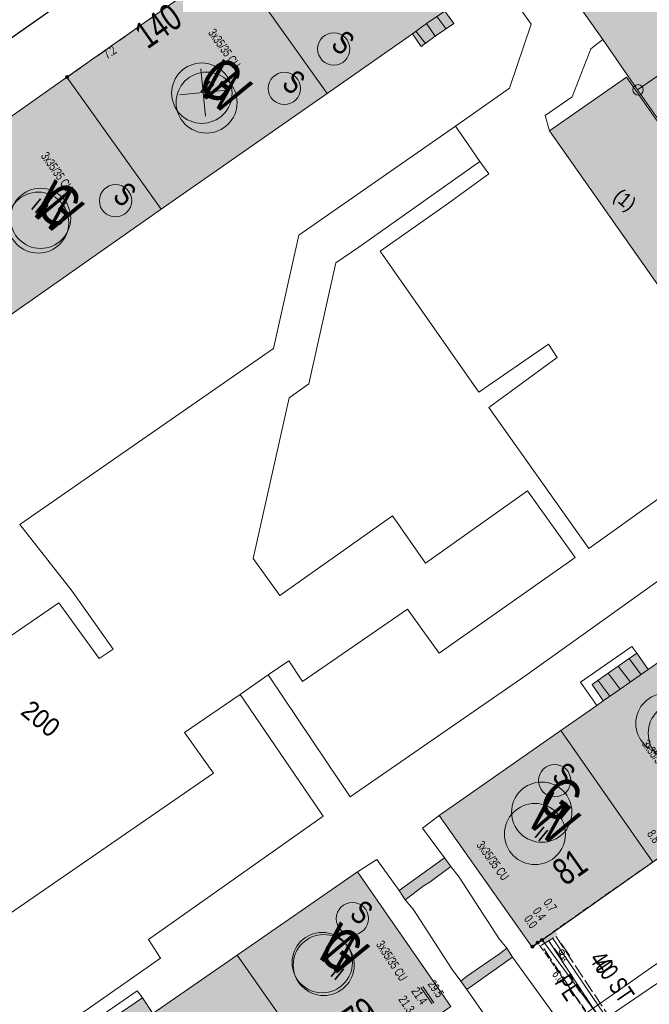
# Model space of a CAD drawing. Header units: metres. Extents: x -740 to 758, y -633 to 854.
# Tile 765 of 1056: x 350 to 387, y -42 to 17. Entities that reach past the tile are written whole.
import ezdxf

# ---------------------------------------------------------------- set-up
doc = ezdxf.new("R2010")
doc.units = ezdxf.units.M
doc.header["$MEASUREMENT"] = 0
for name, pattern in [('416_125', [0.5408, 0.416, -0.1248]), ('416_416', [0.832, 0.416, -0.416]), ('832_208', [1.04, 0.832, -0.208])]:
    doc.linetypes.add(name, pattern=pattern)
for name, color, linetype in [('Gas.LOVION', 7, 'Continuous'), ('Grundkarte.LOVION', 7, 'Continuous'), ('Grundkarte_Text.LOVION', 7, 'Continuous'), ('Strom.LOVION', 7, 'Continuous'), ('StromBemass.LOVION', 7, 'Continuous'), ('Wasser.LOVION', 7, 'Continuous')]:
    doc.layers.add(name, color=color, linetype=linetype)
doc.styles.add('ERSTELLTER_STIL_1', font='arial.ttf')

msp = doc.modelspace()

# ---------------------------------------------------------------- hatches: boundary and pattern name
at = {"layer": 'Gas.LOVION', "linetype": 'Continuous', "lineweight": 13}
msp.add_hatch(color=7, dxfattribs=at).paths.add_polyline_path([(380.844, -37.836), (381.467, -37.406), (381.26, -37.101), (380.634, -37.502)])
at = {"layer": 'Grundkarte.LOVION', "linetype": 'Continuous', "lineweight": 18}
for color, points in [(9, [(362.17, 20.454), (367.79, 12.551), (372.852, 16.09), (373.679, 16.703), (374.761, 17.429), (377.83, 19.592), (372.295, 27.533), (367.869, 24.44), (366.374, 23.407)]), (254, [(382.91, 17.517), (384.147, 15.746), (386.213, 12.756), (390.973, 16.059), (392.717, 17.264), (390.276, 22.286), (390.168, 22.483), (388.259, 21.143)]), (9, [(357.94, 5.677), (367.79, 12.551), (362.17, 20.454), (352.326, 13.522)]), (254, [(375.304, 16.714), (374.761, 17.429), (373.679, 16.703), (374.196, 15.956)]), (254, [(374.196, 15.956), (373.679, 16.703), (372.852, 16.09), (373.369, 15.343)]), (254, [(391.882, 4.651), (397.501, 7.032), (390.973, 16.059), (386.213, 12.756)]), (9, [(352.326, 13.522), (342.317, 6.455), (347.815, -1.402), (357.94, 5.677)]), (254, [(390.938, -3.836), (395.47, -0.614), (385.547, 13.519), (380.982, 10.324)]), (9, [(381.656, -25.284), (387.121, -33.114), (396.997, -26.208), (391.506, -18.41), (386.83, -21.675), (385.171, -22.842), (384.174, -23.531), (383.787, -23.805)]), (254, [(386.83, -21.675), (386.174, -20.705), (384.456, -21.878), (385.171, -22.842)]), (254, [(385.171, -22.842), (384.456, -21.878), (383.518, -22.561), (384.174, -23.531)]), (9, [(379.959, -38.159), (387.121, -33.114), (381.656, -25.284), (374.436, -30.335)]), (254, [(373.543, -34.501), (373.877, -34.291), (375.117, -33.372), (374.741, -32.847), (372.064, -34.793), (372.414, -35.35)]), (9, [(362.449, -38.63), (368.016, -46.598), (375.131, -41.676), (369.59, -33.676)]), (254, [(378.776, -38.748), (378.458, -38.218), (378.018, -38.556), (376.051, -39.901), (375.723, -40.17), (376.067, -40.668)]), (9, [(352.488, -45.574), (358.023, -53.516), (368.016, -46.598), (362.449, -38.63), (357.439, -42.105), (356.252, -42.96), (355.144, -43.719), (354.731, -44.025)]), (254, [(357.439, -42.105), (356.815, -41.161), (355.569, -42.022), (356.252, -42.96)])]:
    msp.add_hatch(color=color, dxfattribs=at).paths.add_polyline_path(points)
at = {"layer": 'Strom.LOVION', "linetype": 'Continuous', "lineweight": 13}
msp.add_hatch(color=7, dxfattribs=at).paths.add_polyline_path([(380.11, -38.041), (380.937, -37.428), (380.816, -37.248), (379.976, -37.877)])
at = {"layer": 'StromBemass.LOVION', "linetype": 'Continuous', "lineweight": 13}
for points in [[(352.419, 13.462), (352.426, 13.472), (352.432, 13.483), (352.436, 13.494), (352.439, 13.505), (352.44, 13.517), (352.44, 13.529), (352.439, 13.541), (352.436, 13.553), (352.431, 13.564), (352.426, 13.574), (352.419, 13.584), (352.41, 13.593), (352.401, 13.6), (352.391, 13.606), (352.38, 13.612), (352.369, 13.615), (352.357, 13.617), (352.345, 13.618), (352.333, 13.617), (352.321, 13.615), (352.31, 13.611), (352.299, 13.606), (352.289, 13.6), (352.28, 13.592), (352.272, 13.583), (352.265, 13.574), (352.259, 13.563), (352.255, 13.552), (352.252, 13.54), (352.25, 13.529), (352.25, 13.517), (352.252, 13.505), (352.255, 13.493), (352.259, 13.482), (352.265, 13.471), (352.272, 13.462), (352.28, 13.453), (352.29, 13.446), (352.3, 13.439), (352.311, 13.434), (352.322, 13.43), (352.334, 13.428), (352.346, 13.428), (352.358, 13.428), (352.369, 13.431), (352.381, 13.434), (352.391, 13.439), (352.402, 13.446), (352.411, 13.454)], [(380.354, -37.95), (380.361, -37.941), (380.366, -37.93), (380.371, -37.919), (380.374, -37.908), (380.375, -37.896), (380.375, -37.884), (380.374, -37.872), (380.371, -37.861), (380.366, -37.85), (380.36, -37.839), (380.353, -37.83), (380.345, -37.821), (380.336, -37.814), (380.326, -37.807), (380.315, -37.802), (380.304, -37.799), (380.292, -37.797), (380.281, -37.796), (380.269, -37.797), (380.257, -37.799), (380.246, -37.803), (380.235, -37.808), (380.225, -37.814), (380.216, -37.822), (380.208, -37.83), (380.201, -37.84), (380.195, -37.85), (380.191, -37.861), (380.188, -37.873), (380.187, -37.885), (380.187, -37.896), (380.188, -37.908), (380.191, -37.92), (380.196, -37.931), (380.201, -37.941), (380.208, -37.951), (380.217, -37.959), (380.226, -37.967), (380.236, -37.973), (380.246, -37.978), (380.258, -37.982), (380.269, -37.984), (380.281, -37.985), (380.293, -37.984), (380.305, -37.982), (380.316, -37.978), (380.327, -37.973), (380.337, -37.966), (380.346, -37.959)], [(380.614, -37.791), (380.621, -37.781), (380.626, -37.77), (380.631, -37.759), (380.634, -37.748), (380.635, -37.736), (380.635, -37.724), (380.634, -37.712), (380.631, -37.701), (380.626, -37.69), (380.62, -37.679), (380.613, -37.67), (380.605, -37.661), (380.596, -37.653), (380.586, -37.647), (380.575, -37.642), (380.564, -37.638), (380.552, -37.636), (380.54, -37.635), (380.528, -37.636), (380.517, -37.638), (380.505, -37.642), (380.494, -37.647), (380.484, -37.654), (380.475, -37.661), (380.467, -37.67), (380.46, -37.68), (380.454, -37.69), (380.45, -37.701), (380.447, -37.713), (380.446, -37.725), (380.446, -37.737), (380.447, -37.748), (380.45, -37.76), (380.455, -37.771), (380.46, -37.781), (380.468, -37.791), (380.476, -37.8), (380.485, -37.807), (380.495, -37.814), (380.506, -37.819), (380.517, -37.822), (380.529, -37.825), (380.541, -37.825), (380.553, -37.824), (380.564, -37.822), (380.576, -37.818), (380.586, -37.813), (380.597, -37.807), (380.606, -37.799)], [(380.614, -37.791), (380.621, -37.781), (380.626, -37.77), (380.631, -37.759), (380.634, -37.748), (380.635, -37.736), (380.635, -37.724), (380.634, -37.712), (380.631, -37.701), (380.626, -37.69), (380.62, -37.679), (380.613, -37.67), (380.605, -37.661), (380.596, -37.653), (380.586, -37.647), (380.575, -37.642), (380.564, -37.638), (380.552, -37.636), (380.54, -37.635), (380.528, -37.636), (380.517, -37.638), (380.505, -37.642), (380.494, -37.647), (380.484, -37.654), (380.475, -37.661), (380.467, -37.67), (380.46, -37.68), (380.454, -37.69), (380.45, -37.701), (380.447, -37.713), (380.446, -37.725), (380.446, -37.737), (380.447, -37.748), (380.45, -37.76), (380.455, -37.771), (380.46, -37.781), (380.468, -37.791), (380.476, -37.8), (380.485, -37.807), (380.495, -37.814), (380.506, -37.819), (380.517, -37.822), (380.529, -37.825), (380.541, -37.825), (380.553, -37.824), (380.564, -37.822), (380.576, -37.818), (380.586, -37.813), (380.597, -37.807), (380.606, -37.799)], [(380.042, -38.188), (380.049, -38.178), (380.055, -38.168), (380.059, -38.157), (380.062, -38.145), (380.064, -38.133), (380.064, -38.121), (380.062, -38.11), (380.059, -38.098), (380.055, -38.087), (380.049, -38.077), (380.042, -38.067), (380.034, -38.058), (380.024, -38.051), (380.014, -38.044), (380.004, -38.039), (379.992, -38.036), (379.981, -38.034), (379.969, -38.033), (379.957, -38.034), (379.945, -38.036), (379.934, -38.04), (379.923, -38.045), (379.913, -38.051), (379.904, -38.059), (379.896, -38.067), (379.889, -38.077), (379.883, -38.088), (379.879, -38.099), (379.876, -38.11), (379.874, -38.122), (379.874, -38.134), (379.876, -38.146), (379.879, -38.157), (379.883, -38.168), (379.889, -38.179), (379.896, -38.188), (379.904, -38.197), (379.914, -38.204), (379.924, -38.211), (379.934, -38.216), (379.946, -38.219), (379.957, -38.222), (379.969, -38.222), (379.981, -38.222), (379.993, -38.219), (380.004, -38.216), (380.015, -38.211), (380.025, -38.204), (380.034, -38.196)]]:
    msp.add_hatch(color=7, dxfattribs=at).paths.add_polyline_path(points)
at = {"layer": 'Wasser.LOVION', "linetype": 'Continuous', "lineweight": 13}
for points in [[(358.294, 17.475), (357.703, 17.018), (357.923, 16.729), (358.53, 17.173)], [(380.621, -37.976), (381.26, -37.559), (381.053, -37.254), (380.414, -37.672)]]:
    msp.add_hatch(color=7, dxfattribs=at).paths.add_polyline_path(points)

# ---------------------------------------------------------------- linework, layer by layer
at = {"layer": 'Gas.LOVION', "color": 1, "linetype": 'Continuous', "lineweight": 18}
for points in [[(360.288, 14.005), (360.563, 11.194)], [(359.02, 12.462), (361.831, 12.737)]]:
    msp.add_lwpolyline(points, dxfattribs=at)
at = {"layer": 'Gas.LOVION', "color": 5, "linetype": 'Continuous', "lineweight": 18}
msp.add_lwpolyline([(389.276, -49.559), (389.208, -49.476), (381.716, -38.446), (381.162, -37.613)], dxfattribs=at)
at = {"layer": 'Gas.LOVION', "color": 251, "linetype": 'Continuous', "lineweight": 13}
for points in [[(382.165, -38.653), (381.681, -37.932)], [(381.749, -38.93), (381.268, -38.238)]]:
    msp.add_lwpolyline(points, dxfattribs=at)
at = {"layer": 'Gas.LOVION', "color": 5, "linetype": 'Continuous', "lineweight": 18}
for centre, radius in [((360.346, 12.568), 1.793), ((350.772, 5.134), 1.788), ((387.896, -24.87), 1.79), ((380.522, -30.14), 1.791), ((367.494, -39.075), 1.793)]:
    msp.add_circle(centre, radius, dxfattribs=at)
at = {"layer": 'Gas.LOVION', "color": 251, "linetype": 'Continuous', "lineweight": 13}
msp.add_circle((381.712, -38.457), 0.151, dxfattribs=at)
at = {"layer": 'Grundkarte.LOVION', "color": 8, "linetype": 'Continuous', "lineweight": 18}
for points in [[(388.103, 43.295), (382.293, 39.239), (372.534, 32.344), (370.127, 30.661), (369.655, 30.349), (299.405, -18.962)], [(388.103, 43.295), (382.293, 39.239), (372.534, 32.344), (370.127, 30.661), (369.655, 30.349), (299.437, -18.989)], [(299.437, -18.989), (369.655, 30.349), (370.127, 30.661), (372.534, 32.344), (382.91, 17.517), (384.147, 15.746), (386.213, 12.756), (391.882, 4.651), (392.296, 4.041), (408.545, -19.168), (408.702, -21.074), (408.903, -24.039), (408.49, -24.346), (406.995, -25.378), (379.057, -44.957), (353.946, -62.604), (353.14, -63.126)], [(373.679, 16.703), (374.196, 15.956)], [(384.456, -21.878), (385.171, -22.842)], [(353.14, -63.126), (353.946, -62.604), (379.057, -44.957), (406.995, -25.378)], [(353.14, -63.126), (353.946, -62.604), (379.057, -44.957), (406.995, -25.378)], [(372.064, -34.793), (374.741, -32.847)], [(376.067, -40.668), (378.776, -38.748)]]:
    msp.add_lwpolyline(points, dxfattribs=at)
at = {"layer": 'Grundkarte.LOVION', "color": 253, "linetype": 'Continuous', "lineweight": 18}
for points in [[(390.973, 16.059), (386.213, 12.756), (384.147, 15.746), (382.91, 17.517), (372.534, 32.344), (382.293, 39.239), (388.103, 43.295), (392.317, 42.525), (394.894, 41.86), (397.946, 34.829), (399.856, 30.405), (401.193, 27.314), (395.032, 24.731), (392.987, 23.881), (392.36, 23.643), (390.276, 22.286), (392.717, 17.264)], [(391.882, 4.651), (386.213, 12.756), (390.973, 16.059), (392.717, 17.264), (390.276, 22.286), (392.36, 23.643), (392.987, 23.881), (395.032, 24.731), (401.193, 27.314), (401.84, 27.643), (408.919, 11.164), (392.296, 4.041)]]:
    msp.add_lwpolyline(points, close=True, dxfattribs=at)
at = {"layer": 'Grundkarte.LOVION', "color": 8, "linetype": 'Continuous', "lineweight": 18}
for points in [[(382.91, 17.517), (372.534, 32.344), (382.293, 39.239), (384.035, 36.838), (391.333, 26.587), (391.403, 26.475), (392.465, 24.687), (392.917, 23.993), (392.36, 23.643), (390.06, 22.679), (390.276, 22.286), (392.717, 17.264), (390.973, 16.059), (386.213, 12.756), (384.147, 15.746)], [(362.17, 20.454), (366.374, 23.407), (367.869, 24.44), (372.295, 27.533), (377.83, 19.592), (374.761, 17.429), (373.679, 16.703), (372.852, 16.09), (367.79, 12.551)], [(391.882, 4.651), (386.213, 12.756), (390.973, 16.059), (392.717, 17.264), (390.276, 22.286), (392.36, 23.643), (392.987, 23.881), (395.032, 24.731), (401.193, 27.314), (401.84, 27.643), (408.919, 11.164), (392.296, 4.041)], [(382.91, 17.517), (388.259, 21.143), (390.168, 22.483), (390.276, 22.286), (392.717, 17.264), (390.973, 16.059), (386.213, 12.756), (384.147, 15.746)], [(357.94, 5.677), (352.326, 13.522), (362.17, 20.454), (367.79, 12.551)], [(391.882, 4.651), (386.213, 12.756), (390.973, 16.059), (397.501, 7.032)], [(352.326, 13.522), (357.94, 5.677), (347.815, -1.402), (342.317, 6.455)], [(390.938, -3.836), (380.982, 10.324), (385.547, 13.519), (395.47, -0.614)], [(381.656, -25.284), (383.787, -23.805), (384.174, -23.531), (385.171, -22.842), (386.83, -21.675), (391.506, -18.41), (396.997, -26.208), (387.121, -33.114)], [(379.959, -38.159), (374.436, -30.335), (381.656, -25.284), (387.121, -33.114)], [(362.449, -38.63), (369.59, -33.676), (375.131, -41.676), (368.016, -46.598)], [(352.488, -45.574), (354.731, -44.025), (355.144, -43.719), (356.252, -42.96), (357.439, -42.105), (362.449, -38.63), (368.016, -46.598), (358.023, -53.516)]]:
    msp.add_lwpolyline(points, close=True, dxfattribs=at)
at = {"layer": 'Grundkarte.LOVION', "color": 253, "linetype": 'Continuous', "lineweight": 18}
for points in [[(299.437, -18.989), (369.655, 30.349), (370.127, 30.661), (372.534, 32.344), (382.91, 17.517), (384.147, 15.746), (386.213, 12.756), (391.882, 4.651)], [(387.406, -11.54), (383.319, -14.482), (377.387, -6.106), (381.442, -3.138), (380.919, -2.332), (376.795, -5.189), (370.921, 3.192), (374.987, 6.043), (377.388, 7.785), (376.846, 8.501), (376.119, 9.582), (375.398, 10.605), (378.606, 12.87), (379.89, 16.66), (377.83, 19.592)], [(382.91, 17.517), (384.147, 15.746), (383.431, 15.203), (382.322, 12.346), (380.715, 11.243), (380.982, 10.324), (390.938, -3.836)], [(337.293, -27.701), (351.862, -17.705), (354.254, -21.018), (355.087, -20.464), (352.651, -17.007), (349.545, -13.055), (364.601, -2.598), (366.1, 4.14), (375.398, 10.605), (376.119, 9.582), (376.846, 8.501), (369.657, 3.423), (368.3, 2.493), (366.698, -4.698), (365.537, -5.521), (363.397, -15.07), (364.972, -17.28), (371.662, -12.548), (373.62, -15.341), (379.674, -11.055), (382.513, -15.004), (374.44, -20.699), (372.557, -18.076), (366.328, -22.379), (365.5, -21.16), (364.28, -21.988), (362.621, -23.155), (359.323, -25.399), (361.039, -27.832), (346.03, -38.166)], [(351.372, -61.673), (349.872, -59.633), (349.044, -58.413), (348.461, -58.795), (343.83, -52.243), (342.953, -51.738), (339.169, -45.99), (343.989, -42.681), (349.117, -44.958), (357.886, -38.81), (357.186, -37.696), (367.554, -30.387), (366.139, -28.309), (362.621, -23.155), (364.28, -21.988), (367.772, -27.174), (369.155, -29.226), (379.509, -22.066), (389.702, -14.774)], [(391.506, -18.41), (386.83, -21.675), (386.174, -20.705), (385.867, -20.292), (382.824, -22.421), (383.787, -23.805), (381.656, -25.284), (374.436, -30.335), (373.445, -31.082), (374.741, -32.847), (375.117, -33.372), (375.622, -34.002), (377.991, -37.672), (378.458, -38.218), (378.776, -38.748), (381.851, -42.999)], [(406.995, -25.378), (379.057, -44.957), (353.946, -62.604), (353.14, -63.126)], [(379.057, -44.957), (376.067, -40.668), (375.723, -40.17), (375.212, -39.481), (372.881, -35.896), (372.414, -35.35), (372.064, -34.793), (370.73, -32.944), (369.59, -33.676), (362.449, -38.63), (357.439, -42.105), (356.815, -41.161), (356.509, -40.748), (353.741, -42.673)]]:
    msp.add_lwpolyline(points, dxfattribs=at)
at = {"layer": 'Grundkarte.LOVION', "color": 251, "linetype": 'Continuous', "lineweight": 13}
for points in [[(375.304, 16.714), (374.196, 15.956), (373.679, 16.703), (374.761, 17.429)], [(374.196, 15.956), (373.369, 15.343), (372.852, 16.09), (373.679, 16.703)], [(386.83, -21.675), (385.171, -22.842), (384.456, -21.878), (386.174, -20.705)], [(385.171, -22.842), (384.174, -23.531), (383.518, -22.561), (384.456, -21.878)], [(373.543, -34.501), (372.414, -35.35), (372.064, -34.793), (374.741, -32.847), (375.117, -33.372), (373.877, -34.291)], [(378.776, -38.748), (376.067, -40.668), (375.723, -40.17), (376.051, -39.901), (378.018, -38.556), (378.458, -38.218)], [(357.439, -42.105), (356.252, -42.96), (355.569, -42.022), (356.815, -41.161)]]:
    msp.add_lwpolyline(points, close=True, dxfattribs=at)
for points in [[(374.289, 17.117), (374.832, 16.402)], [(373.043, 16.257), (373.618, 15.515)], [(385.702, -21.017), (386.417, -21.982)], [(385.066, -21.463), (385.781, -22.428)], [(383.846, -22.292), (384.561, -23.257)]]:
    msp.add_lwpolyline(points, dxfattribs=at)
at = {"layer": 'Grundkarte.LOVION', "color": 9, "linetype": 'Continuous', "lineweight": 18}
msp.add_circle((386.238, 12.763), 0.312, dxfattribs=at)
at = {"layer": 'Strom.LOVION', "color": 5, "linetype": 'Continuous', "lineweight": 18}
msp.add_lwpolyline([(383.738, -42.8), (383.789, -42.115), (380.537, -37.719)], dxfattribs=at)
at = {"layer": 'Strom.LOVION', "color": 150, "linetype": 'Continuous', "lineweight": 18}
msp.add_lwpolyline([(390.609, -38.108), (383.738, -42.8), (378.552, -46.587), (377.637, -47.209), (371.922, -51.181), (370.826, -52.057), (365.082, -56.032), (361.444, -58.427), (355.321, -62.765), (354.407, -63.386), (353.879, -63.733)], dxfattribs=at)
at = {"layer": 'Strom.LOVION', "color": 1, "linetype": 'Continuous', "lineweight": 18}
for centre, radius in [((368.175, 15.193), 0.959), ((365.244, 12.85), 0.959), ((355.222, 6.178), 0.959), ((381.291, -28.269), 0.957), ((369.283, -36.463), 0.959)]:
    msp.add_circle(centre, radius, dxfattribs=at)
at = {"layer": 'StromBemass.LOVION', "color": 7, "linetype": '416_125', "lineweight": 13}
for points in [[(352.355, 13.525), (358.231, 17.661)], [(379.956, -38.13), (380.288, -37.891), (387.105, -33.101), (398.044, -25.426), (403.536, -21.594), (404.103, -21.198)], [(383.738, -42.8), (380.288, -37.891)]]:
    msp.add_lwpolyline(points, dxfattribs=at)
at = {"layer": 'StromBemass.LOVION', "color": 7, "linetype": 'Continuous', "lineweight": 13}
for points in [[(373.352, -40.564), (374.009, -41.534)], [(373.464, -40.494), (374.12, -41.464)]]:
    msp.add_lwpolyline(points, dxfattribs=at)
for centre, radius in [((352.345, 13.523), 0.0953), ((380.281, -37.89), 0.0943), ((380.54, -37.73), 0.0949), ((380.54, -37.73), 0.0949), ((379.969, -38.128), 0.0948)]:
    msp.add_circle(centre, radius, dxfattribs=at)
at = {"layer": 'Wasser.LOVION', "color": 7, "linetype": '832_208', "lineweight": 13}
msp.add_lwpolyline([(380.51, -38.046), (381.358, -37.505), (386.512, -45.321), (385.679, -45.876)], close=True, dxfattribs=at)
at = {"layer": 'Wasser.LOVION', "color": 252, "linetype": '416_416', "lineweight": 18}
msp.add_lwpolyline([(386.095, -45.599), (380.926, -37.769)], dxfattribs=at)
at = {"layer": 'Wasser.LOVION', "color": 150, "linetype": 'Continuous', "lineweight": 18}
msp.add_lwpolyline([(386.424, -46.084), (386.356, -46.002), (386.095, -45.599), (380.926, -37.769)], dxfattribs=at)
at = {"layer": 'Wasser.LOVION', "color": 94, "linetype": 'Continuous', "lineweight": 18}
for centre, radius in [((360.626, 12.01), 1.811), ((350.634, 4.881), 1.812), ((388.655, -25.447), 1.813), ((380.116, -31.439), 1.813), ((367.581, -39.219), 1.811)]:
    msp.add_circle(centre, radius, dxfattribs=at)

# ---------------------------------------------------------------- texts
at = {"layer": 'Gas.LOVION', "color": 5, "linetype": 'Continuous', "lineweight": 18, "attachment_point": 7, "style": 'ERSTELLTER_STIL_1'}
for s, insert, char_height, rotation in [('{\\A1;\\W0.72102x;300 ND ST KA (1977)}', (343.759, 15.383), 1.42279, 35.12761), ('{\\A1;\\W0.71562x;G}', (359.931, 12.974), 2.48981, 320.58489), ('{\\A1;\\W0.71562x;G}', (350.356, 5.551), 2.48983, 320.58377), ('{\\A1;\\W0.71563x;G}', (380.11, -29.726), 2.48984, 320.58396), ('{\\A1;\\W0.71562x;G}', (367.079, -38.67), 2.48984, 320.58396), ('{\\A1;\\W0.71554x;KB}', (381.44, -38.589), 0.35573, 304.24136), ('{\\A1;\\W0.71557x;40 ST}', (383.583, -39.221), 1.0671, 304.24455)]:
    msp.add_mtext(s, dxfattribs=dict(at, insert=insert, char_height=char_height, rotation=rotation))
at = {"layer": 'Grundkarte_Text.LOVION', "color": 8, "linetype": 'Continuous', "lineweight": 18, "attachment_point": 7, "style": 'ERSTELLTER_STIL_1'}
for s, insert, char_height, rotation in [('{\\A1;\\W0.71558x;140}', (357.133, 15.132), 1.60083, 35.08524), ('{\\A1;\\W0.71560x;81}', (381.927, -34.576), 1.60083, 35.08524), ('{\\A1;\\W0.71561x;79}', (369.473, -43.382), 1.60081, 34.66932)]:
    msp.add_mtext(s, dxfattribs=dict(at, insert=insert, char_height=char_height, rotation=rotation))
at = {"layer": 'Grundkarte_Text.LOVION', "color": 7, "linetype": 'Continuous', "lineweight": 13, "attachment_point": 7, "style": 'ERSTELLTER_STIL_1'}
for s, insert, char_height, rotation in [('{\\A1;\\W0.89449x;III}', (360.184, 12.73), 0.83074, 320.58479), ('{\\A1;\\W0.89450x;(1)}', (384.552, 6.131), 0.83073, 320.58413), ('{\\A1;\\W0.89445x;III}', (350.138, 5.748), 0.83074, 320.58479), ('{\\A1;\\W0.89449x;200}', (349.513, -24.288), 1.12433, 320.58386), ('{\\A1;\\W0.89448x;II}', (380.015, -31.569), 0.83073, 320.58413), ('{\\A1;\\W0.89450x;II}', (367.906, -39.817), 0.83073, 320.58413)]:
    msp.add_mtext(s, dxfattribs=dict(at, insert=insert, char_height=char_height, rotation=rotation))
at = {"layer": 'Strom.LOVION', "color": 5, "linetype": 'Continuous', "lineweight": 18, "attachment_point": 7, "style": 'ERSTELLTER_STIL_1'}
for s, insert, char_height, rotation in [('{\\A1;\\W0.67983x;3x35/35 CU }', (360.685, 16.148), 0.53353, 305.24603), ('{\\A1;\\W0.67979x;3x35/35 CU }', (350.761, 8.824), 0.53357, 305.24276), ('{\\A1;\\W0.67985x;3x35/35 CU }', (386.423, -26.088), 0.53351, 306.24826), ('{\\A1;\\W0.67981x;3x35/35 CU }', (376.608, -32.102), 0.53355, 306.24491), ('{\\A1;\\W0.67986x;3x35/35 CU }', (370.656, -38.003), 0.53351, 303.24763)]:
    msp.add_mtext(s, dxfattribs=dict(at, insert=insert, char_height=char_height, rotation=rotation))
at = {"layer": 'Strom.LOVION', "color": 1, "linetype": 'Continuous', "lineweight": 18, "attachment_point": 7, "style": 'ERSTELLTER_STIL_1'}
for s, insert, char_height, rotation in [('{\\A1;\\W0.71561x;S}', (367.93, 15.32), 1.37444, 320.58258), ('{\\A1;\\W0.71558x;S}', (365.011, 12.98), 1.37441, 320.58413), ('{\\A1;\\W0.71559x;S}', (354.978, 6.31), 1.37445, 320.58293), ('{\\A1;\\W0.71558x;S}', (381.046, -28.146), 1.37441, 320.58413), ('{\\A1;\\W0.71558x;S}', (369.035, -36.339), 1.37441, 320.58413)]:
    msp.add_mtext(s, dxfattribs=dict(at, insert=insert, char_height=char_height, rotation=rotation))
at = {"layer": 'StromBemass.LOVION', "color": 7, "linetype": 'Continuous', "lineweight": 13, "attachment_point": 7, "style": 'ERSTELLTER_STIL_1'}
for s, insert, char_height, rotation in [('{\\A1;\\W0.71553x;7.2}', (354.73, 14.561), 0.53355, 35.24439), ('{\\A1;\\W0.71560x;8.8}', (386.738, -31.437), 0.53353, 305.24603), ('{\\A1;\\W0.71557x;0.7}', (380.59, -35.511), 0.53354, 305.24718), ('{\\A1;\\W0.71559x;0.0}', (379.431, -36.497), 0.53353, 305.24603), ('{\\A1;\\W0.71557x;0.4}', (379.947, -36.033), 0.53354, 305.24718), ('{\\A1;\\W0.71560x;6.0}', (381.095, -39.777), 0.53353, 305.24603), ('{\\A1;\\W0.71558x;29.5}', (373.723, -40.358), 0.53353, 304.24673), ('{\\A1;\\W0.71557x;21.4}', (372.746, -40.771), 0.53357, 304.24237), ('{\\A1;\\W0.71556x;21.3}', (371.98, -41.268), 0.53358, 304.24354)]:
    msp.add_mtext(s, dxfattribs=dict(at, insert=insert, char_height=char_height, rotation=rotation))
at = {"layer": 'Wasser.LOVION', "color": 94, "linetype": 'Continuous', "lineweight": 18, "char_height": 2.48984, "attachment_point": 7, "rotation": 320.58396, "style": 'ERSTELLTER_STIL_1'}
for s, insert in [('{\\A1;\\W0.71562x;W}', (360.014, 12.691)), ('{\\A1;\\W0.71561x;W}', (350.027, 5.552)), ('{\\A1;\\W0.71562x;W}', (379.498, -30.758)), ('{\\A1;\\W0.71562x;W}', (366.959, -38.545))]:
    msp.add_mtext(s, dxfattribs=dict(at, insert=insert))
at = {"layer": 'Wasser.LOVION', "color": 150, "linetype": 'Continuous', "lineweight": 18, "char_height": 1.06707, "attachment_point": 7, "rotation": 303.24666, "style": 'ERSTELLTER_STIL_1'}
for s, insert in [('{\\A1;\\W0.71559x;40}', (383.293, -38.874)), ('{\\A1;\\W0.71559x;PE}', (381.246, -40.257))]:
    msp.add_mtext(s, dxfattribs=dict(at, insert=insert))

doc.saveas('drawing.dxf')
